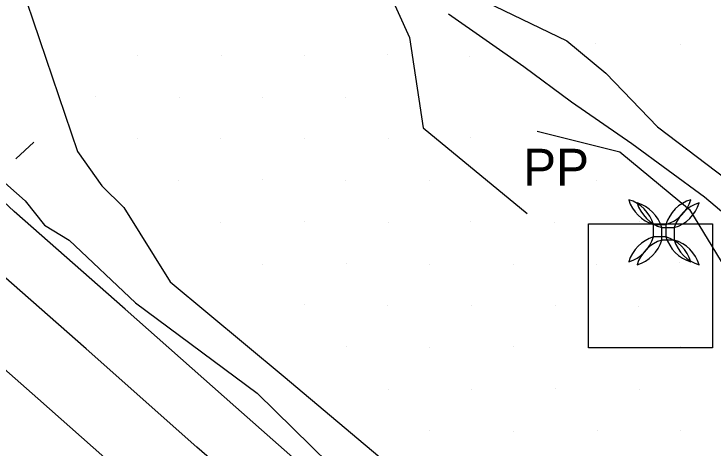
# Model space of a CAD drawing. Extents: x 1602514 to 1609837, y 863887 to 871157.
# Drawn here: x 1605875.4 to 1605993.7, y 866798.1 to 866871.6 of the extents above; entities that cross this region are included whole.
import ezdxf

# ---------------------------------------------------------------- set-up
doc = ezdxf.new("R2010")
doc.units = 0
for name, color, linetype in [('Photo-Anchor', 7, 'Continuous'), ('Survey-Centerline', 7, 'Continuous'), ('Survey-Edge of pavement', 7, 'Continuous'), ('Survey-Flow line', 7, 'Continuous'), ('Survey-Ridge Lines', 7, 'Continuous'), ('Survey-Shoulders', 7, 'Continuous'), ('Survey-Signs', 7, 'Continuous'), ('Survey-Spot dirt', 7, 'Continuous'), ('Utility-Pole', 7, 'Continuous')]:
    doc.layers.add(name, color=color, linetype=linetype)

msp = doc.modelspace()

# ---------------------------------------------------------------- linework, layer by layer
at = {"layer": 'Photo-Anchor'}
for points in [[(1605983.65, 866835.9), (1605985.75, 866835.9), (1605985.75, 866833.8), (1605983.65, 866833.8)], [(1605983.65, 866835.9), (1605985.75, 866835.9), (1605985.75, 866833.8), (1605983.65, 866833.8)], [(1605985.06, 866835.38), (1605987.16, 866835.38), (1605987.16, 866833.28), (1605985.06, 866833.28)], [(1605985.06, 866835.38), (1605987.16, 866835.38), (1605987.16, 866833.28), (1605985.06, 866833.28)]]:
    msp.add_lwpolyline(points, close=True, dxfattribs=at)
for centre, radius, start, end in [((1605977.65, 866834.1), 6.27, 16.7236, 73.2821), ((1605985.47, 866841.92), 6.29, 196.8106, 253.1951), ((1605977.65, 866834.1), 6.27, 16.7236, 73.2821), ((1605985.47, 866841.92), 6.29, 196.8106, 253.1951), ((1605991.76, 866834.1), 6.27, 106.7179, 163.2764), ((1605983.93, 866841.92), 6.29, 286.8049, 343.1894), ((1605991.76, 866834.1), 6.27, 106.7179, 163.2764), ((1605983.93, 866841.92), 6.29, 286.8049, 343.1894), ((1605979.06, 866833.58), 6.27, 16.7236, 73.2821), ((1605986.88, 866841.4), 6.29, 196.8106, 253.1951), ((1605979.06, 866833.58), 6.27, 16.7236, 73.2821), ((1605986.88, 866841.4), 6.29, 196.8106, 253.1951), ((1605993.17, 866833.58), 6.27, 106.7179, 163.2764), ((1605985.34, 866841.4), 6.29, 286.8049, 343.1894), ((1605993.17, 866833.58), 6.27, 106.7179, 163.2764), ((1605985.34, 866841.4), 6.29, 286.8049, 343.1894), ((1605977.65, 866835.61), 6.27, 286.7179, 343.2764), ((1605985.47, 866827.78), 6.29, 106.8049, 163.1894), ((1605977.65, 866835.61), 6.27, 286.7179, 343.2764), ((1605985.47, 866827.78), 6.29, 106.8049, 163.1894), ((1605979.06, 866835.08), 6.27, 286.7179, 343.2764), ((1605986.88, 866827.26), 6.29, 106.8049, 163.1894), ((1605979.06, 866835.08), 6.27, 286.7179, 343.2764), ((1605986.88, 866827.26), 6.29, 106.8049, 163.1894), ((1605991.76, 866835.61), 6.27, 196.7236, 253.2821), ((1605983.93, 866827.78), 6.29, 16.8106, 73.1951), ((1605991.76, 866835.61), 6.27, 196.7236, 253.2821), ((1605983.93, 866827.78), 6.29, 16.8106, 73.1951), ((1605993.17, 866835.08), 6.27, 196.7236, 253.2821), ((1605985.34, 866827.26), 6.29, 16.8106, 73.1951), ((1605993.17, 866835.08), 6.27, 196.7236, 253.2821), ((1605985.34, 866827.26), 6.29, 16.8106, 73.1951)]:
    msp.add_arc(centre, radius, start, end, dxfattribs=at)
at = {"layer": 'Survey-Centerline'}
msp.add_lwpolyline([(1606230.94, 866538.31), (1606209.7, 866551.54), (1606188.9, 866565.41), (1606168.34, 866579.63), (1606147.65, 866593.67), (1606127.01, 866607.78), (1606106.55, 866622.14), (1606086.32, 866636.84), (1606068.39, 866650.14), (1606048.41, 866665.17), (1606028.71, 866680.56), (1606009.12, 866696.1), (1605989.76, 866711.91), (1605970.47, 866727.82), (1605951.38, 866743.98), (1605932.35, 866760.21), (1605913.31, 866776.44), (1605898.17, 866789.83), (1605879.46, 866806.46), (1605860.65, 866822.97)], dxfattribs=at)
msp.add_lwpolyline([(1606230.94, 866538.31), (1606209.7, 866551.54), (1606188.9, 866565.41), (1606168.34, 866579.63), (1606147.65, 866593.67), (1606127.01, 866607.78), (1606106.55, 866622.14), (1606086.32, 866636.84), (1606068.39, 866650.14), (1606048.41, 866665.17), (1606028.71, 866680.56), (1606009.12, 866696.1), (1605989.76, 866711.91), (1605970.47, 866727.82), (1605951.38, 866743.98), (1605932.35, 866760.21), (1605913.31, 866776.44), (1605898.17, 866789.83), (1605879.46, 866806.46), (1605860.65, 866822.97)], dxfattribs=at)
at = {"layer": 'Survey-Edge of pavement'}
msp.add_lwpolyline([(1606257.34, 866535.35), (1606237.59, 866547.92), (1606216.41, 866561.24), (1606195.69, 866575.24), (1606174.88, 866589.1), (1606154.2, 866603.14), (1606133.72, 866617.47), (1606113.37, 866632.01), (1606093.02, 866646.53), (1606075.69, 866659.39), (1606055.71, 866674.42), (1606036.11, 866689.93), (1606016.52, 866705.47), (1605997.16, 866721.29), (1605977.87, 866737.19), (1605958.78, 866753.36), (1605939.75, 866769.59), (1605920.71, 866785.82), (1605906.37, 866798.23), (1605887.65, 866814.84), (1605868.84, 866831.36)], dxfattribs=at)
msp.add_lwpolyline([(1606257.34, 866535.35), (1606237.59, 866547.92), (1606216.41, 866561.24), (1606195.69, 866575.24), (1606174.88, 866589.1), (1606154.2, 866603.14), (1606133.72, 866617.47), (1606113.37, 866632.01), (1606093.02, 866646.53), (1606075.69, 866659.39), (1606055.71, 866674.42), (1606036.11, 866689.93), (1606016.52, 866705.47), (1605997.16, 866721.29), (1605977.87, 866737.19), (1605958.78, 866753.36), (1605939.75, 866769.59), (1605920.71, 866785.82), (1605906.37, 866798.23), (1605887.65, 866814.84), (1605868.84, 866831.36)], dxfattribs=at)
at = {"layer": 'Survey-Flow line'}
msp.add_lwpolyline([(1606030.45, 866728.7), (1606035.04, 866739.52), (1606033.98, 866754.51), (1606030.05, 866773.08), (1606024.85, 866791.04), (1606018.29, 866812.07), (1606009.36, 866820.74), (1606007.98, 866824.09), (1606006.3, 866827.5), (1606001.7, 866832.58), (1605992.27, 866840.54), (1605979.97, 866849.54), (1605969.76, 866856.62), (1605961.7, 866862.59), (1605948.93, 866871.5)], dxfattribs=at)
msp.add_lwpolyline([(1606030.45, 866728.7), (1606035.04, 866739.52), (1606033.98, 866754.51), (1606030.05, 866773.08), (1606024.85, 866791.04), (1606018.29, 866812.07), (1606009.36, 866820.74), (1606007.98, 866824.09), (1606006.3, 866827.5), (1606001.7, 866832.58), (1605992.27, 866840.54), (1605979.97, 866849.54), (1605969.76, 866856.62), (1605961.7, 866862.59), (1605948.93, 866871.5)], dxfattribs=at)
at = {"layer": 'Survey-Ridge Lines'}
for points in [[(1605717.72, 867098.59), (1605728.88, 867085.17), (1605745.4, 867059.86), (1605767.63, 867037.82), (1605792.25, 867011.68), (1605817.96, 866986.88), (1605824.65, 866981.38), (1605830.09, 866975.09), (1605834, 866969.61), (1605845.4, 866960.25), (1605862.12, 866943.54), (1605873.66, 866931.56), (1605889.47, 866914.73), (1605907.68, 866900.68), (1605923.23, 866883.18), (1605938.78, 866875.46), (1605942.37, 866867.59), (1605944.68, 866852.25), (1605962.24, 866837.75)], [(1605717.72, 867098.59), (1605728.88, 867085.17), (1605745.4, 867059.86), (1605767.63, 867037.82), (1605792.25, 867011.68), (1605817.96, 866986.88), (1605824.65, 866981.38), (1605830.09, 866975.09), (1605834, 866969.61), (1605845.4, 866960.25), (1605862.12, 866943.54), (1605873.66, 866931.56), (1605889.47, 866914.73), (1605907.68, 866900.68), (1605923.23, 866883.18), (1605938.78, 866875.46), (1605942.37, 866867.59), (1605944.68, 866852.25), (1605962.24, 866837.75)], [(1605818.63, 866975.54), (1605823.32, 866967.9), (1605825.51, 866961.77), (1605840.26, 866955.79), (1605850.81, 866933.34), (1605862.85, 866922.95), (1605867.04, 866911.76), (1605868.64, 866897.22), (1605877.58, 866873.57), (1605886.18, 866848.24), (1605890.31, 866842.46), (1605894.02, 866838.78), (1605901.86, 866826.21), (1605920.99, 866810.31), (1605944.09, 866790.84), (1605952.92, 866781.95), (1605963.14, 866774.35), (1605981.91, 866758.56), (1605996.42, 866746.17), (1606011.08, 866735.4), (1606019.62, 866726.59)], [(1605818.63, 866975.54), (1605823.32, 866967.9), (1605825.51, 866961.77), (1605840.26, 866955.79), (1605850.81, 866933.34), (1605862.85, 866922.95), (1605867.04, 866911.76), (1605868.64, 866897.22), (1605877.58, 866873.57), (1605886.18, 866848.24), (1605890.31, 866842.46), (1605894.02, 866838.78), (1605901.86, 866826.21), (1605920.99, 866810.31), (1605944.09, 866790.84), (1605952.92, 866781.95), (1605963.14, 866774.35), (1605981.91, 866758.56), (1605996.42, 866746.17), (1606011.08, 866735.4), (1606019.62, 866726.59)], [(1605953.74, 866874.37), (1605969, 866867.03), (1605975.56, 866861.52), (1605984.3, 866852.42), (1605995.98, 866843.57), (1606006.35, 866835.95), (1606009.43, 866829.91), (1606011.53, 866826.73), (1606013.89, 866823.86), (1606021.83, 866814.5), (1606028.79, 866794.02), (1606036.09, 866777.91), (1606043.9, 866762.79), (1606051.22, 866753.1), (1606062.78, 866738.13), (1606074.33, 866723.57), (1606086.05, 866713.32), (1606108.2, 866695.93), (1606134.29, 866676.42), (1606164.35, 866658.9)], [(1605953.74, 866874.37), (1605969, 866867.03), (1605975.56, 866861.52), (1605984.3, 866852.42), (1605995.98, 866843.57), (1606006.35, 866835.95), (1606009.43, 866829.91), (1606011.53, 866826.73), (1606013.89, 866823.86), (1606021.83, 866814.5), (1606028.79, 866794.02), (1606036.09, 866777.91), (1606043.9, 866762.79), (1606051.22, 866753.1), (1606062.78, 866738.13), (1606074.33, 866723.57), (1606086.05, 866713.32), (1606108.2, 866695.93), (1606134.29, 866676.42), (1606164.35, 866658.9)], [(1605858.57, 866856.44), (1605877.33, 866839.9), (1605880.57, 866835.82), (1605884.73, 866833.25), (1605895.96, 866822.63), (1605916.57, 866807.37), (1605937.93, 866786.38), (1605947.21, 866778.03), (1605957.06, 866770.19), (1605975.74, 866753.89), (1605991.32, 866742.08), (1606004.55, 866729.94), (1606014.68, 866722.44), (1606033.11, 866707.78), (1606060.04, 866687.04), (1606083.53, 866668.99), (1606110.22, 866648.93), (1606140.52, 866627.15), (1606161.02, 866612.69), (1606181.56, 866598.49), (1606202.54, 866584.96), (1606223.53, 866571.41), (1606245.26, 866559.02), (1606279.36, 866535.2)], [(1605858.57, 866856.44), (1605877.33, 866839.9), (1605880.57, 866835.82), (1605884.73, 866833.25), (1605895.96, 866822.63), (1605916.57, 866807.37), (1605937.93, 866786.38), (1605947.21, 866778.03), (1605957.06, 866770.19), (1605975.74, 866753.89), (1605991.32, 866742.08), (1606004.55, 866729.94), (1606014.68, 866722.44), (1606033.11, 866707.78), (1606060.04, 866687.04), (1606083.53, 866668.99), (1606110.22, 866648.93), (1606140.52, 866627.15), (1606161.02, 866612.69), (1606181.56, 866598.49), (1606202.54, 866584.96), (1606223.53, 866571.41), (1606245.26, 866559.02), (1606279.36, 866535.2)], [(1605963.93, 866851.69), (1605977.97, 866848.21), (1605989.71, 866838.45), (1605995.86, 866828.35), (1606000.05, 866822.67), (1606002.02, 866819.65), (1606002.74, 866816.19), (1606012.09, 866807.83), (1606016.81, 866784.96), (1606022.74, 866767.23), (1606026.82, 866748.53), (1606023.16, 866729.55)], [(1605963.93, 866851.69), (1605977.97, 866848.21), (1605989.71, 866838.45), (1605995.86, 866828.35), (1606000.05, 866822.67), (1606002.02, 866819.65), (1606002.74, 866816.19), (1606012.09, 866807.83), (1606016.81, 866784.96), (1606022.74, 866767.23), (1606026.82, 866748.53), (1606023.16, 866729.55)]]:
    msp.add_lwpolyline(points, dxfattribs=at)
at = {"layer": 'Survey-Shoulders'}
msp.add_lwpolyline([(1606283.82, 866530.22), (1606262.45, 866543.21), (1606242.85, 866555.53), (1606221.84, 866569.11), (1606200.99, 866582.9), (1606180.26, 866596.87), (1606159.57, 866610.91), (1606139.07, 866625.22), (1606118.77, 866639.81), (1606098.49, 866654.43), (1606081.64, 866666.93), (1606061.66, 866681.96), (1606041.96, 866697.35), (1606022.38, 866712.89), (1606002.92, 866728.59), (1605983.77, 866744.67), (1605964.69, 866760.84), (1605945.45, 866776.82), (1605926.42, 866793.05), (1605912.95, 866804.96), (1605894.24, 866821.58), (1605875.43, 866838.1), (1605857.18, 866855.19)], dxfattribs=at)
msp.add_lwpolyline([(1606283.82, 866530.22), (1606262.45, 866543.21), (1606242.85, 866555.53), (1606221.84, 866569.11), (1606200.99, 866582.9), (1606180.26, 866596.87), (1606159.57, 866610.91), (1606139.07, 866625.22), (1606118.77, 866639.81), (1606098.49, 866654.43), (1606081.64, 866666.93), (1606061.66, 866681.96), (1606041.96, 866697.35), (1606022.38, 866712.89), (1606002.92, 866728.59), (1605983.77, 866744.67), (1605964.69, 866760.84), (1605945.45, 866776.82), (1605926.42, 866793.05), (1605912.95, 866804.96), (1605894.24, 866821.58), (1605875.43, 866838.1), (1605857.18, 866855.19)], dxfattribs=at)
at = {"layer": 'Survey-Signs'}
msp.add_line((1605875.71, 866847.03), (1605878.78, 866849.85), dxfattribs=at)
msp.add_line((1605875.71, 866847.03), (1605878.78, 866849.85), dxfattribs=at)
at = {"layer": 'Survey-Spot dirt'}
for p, q in [((1605973.88, 866866.58), (1605973.88, 866866.58)), ((1605973.88, 866866.58), (1605973.88, 866866.58)), ((1605988.15, 866866.44), (1605988.15, 866866.44)), ((1605988.15, 866866.44), (1605988.15, 866866.44)), ((1605896.28, 866864.59), (1605896.28, 866864.59)), ((1605896.28, 866864.59), (1605896.28, 866864.59)), ((1605910.47, 866864.55), (1605910.47, 866864.55)), ((1605910.47, 866864.55), (1605910.47, 866864.55)), ((1605924.6, 866864.56), (1605924.6, 866864.56)), ((1605924.6, 866864.56), (1605924.6, 866864.56)), ((1605938.64, 866864.64), (1605938.64, 866864.64)), ((1605938.64, 866864.64), (1605938.64, 866864.64)), ((1605952.55, 866864.38), (1605952.55, 866864.38)), ((1605952.55, 866864.38), (1605952.55, 866864.38)), ((1605889.24, 866857.5), (1605889.24, 866857.5)), ((1605889.24, 866857.5), (1605889.24, 866857.5)), ((1605903.41, 866857.34), (1605903.41, 866857.34)), ((1605903.41, 866857.34), (1605903.41, 866857.34)), ((1605917.52, 866857.47), (1605917.52, 866857.47)), ((1605917.52, 866857.47), (1605917.52, 866857.47)), ((1605931.6, 866857.37), (1605931.6, 866857.37)), ((1605931.6, 866857.37), (1605931.6, 866857.37)), ((1605896.24, 866850.52), (1605896.24, 866850.52)), ((1605896.24, 866850.52), (1605896.24, 866850.52)), ((1605910.4, 866850.49), (1605910.4, 866850.49)), ((1605910.4, 866850.49), (1605910.4, 866850.49)), ((1605924.54, 866850.51), (1605924.54, 866850.51)), ((1605924.54, 866850.51), (1605924.54, 866850.51)), ((1605938.73, 866850.48), (1605938.73, 866850.48)), ((1605938.73, 866850.48), (1605938.73, 866850.48)), ((1605952.72, 866850.6), (1605952.72, 866850.6)), ((1605952.72, 866850.6), (1605952.72, 866850.6)), ((1605903.34, 866843.39), (1605903.34, 866843.39)), ((1605903.34, 866843.39), (1605903.34, 866843.39)), ((1605917.45, 866843.46), (1605917.45, 866843.46)), ((1605917.45, 866843.46), (1605917.45, 866843.46)), ((1605931.6, 866843.36), (1605931.6, 866843.36)), ((1605931.6, 866843.36), (1605931.6, 866843.36)), ((1605945.76, 866843.41), (1605945.76, 866843.41)), ((1605945.76, 866843.41), (1605945.76, 866843.41)), ((1605974.05, 866843.42), (1605974.05, 866843.42)), ((1605974.05, 866843.42), (1605974.05, 866843.42)), ((1605910.45, 866836.29), (1605910.45, 866836.29)), ((1605910.45, 866836.29), (1605910.45, 866836.29)), ((1605924.52, 866836.38), (1605924.52, 866836.38)), ((1605924.52, 866836.38), (1605924.52, 866836.38)), ((1605938.79, 866836.25), (1605938.79, 866836.25)), ((1605938.79, 866836.25), (1605938.79, 866836.25)), ((1605952.73, 866836.37), (1605952.73, 866836.37)), ((1605952.73, 866836.37), (1605952.73, 866836.37)), ((1605966.91, 866836.33), (1605966.91, 866836.33)), ((1605966.91, 866836.33), (1605966.91, 866836.33)), ((1605981.27, 866836.35), (1605981.27, 866836.35)), ((1605981.27, 866836.35), (1605981.27, 866836.35)), ((1605988.12, 866829.55), (1605988.12, 866829.55)), ((1605988.12, 866829.55), (1605988.12, 866829.55)), ((1605917.55, 866829.2), (1605917.55, 866829.2)), ((1605917.55, 866829.2), (1605917.55, 866829.2)), ((1605931.62, 866829.26), (1605931.62, 866829.26)), ((1605931.62, 866829.26), (1605931.62, 866829.26)), ((1605945.82, 866829.2), (1605945.82, 866829.2)), ((1605945.82, 866829.2), (1605945.82, 866829.2)), ((1605959.97, 866829.21), (1605959.97, 866829.21)), ((1605959.97, 866829.21), (1605959.97, 866829.21)), ((1605973.96, 866829.17), (1605973.96, 866829.17)), ((1605973.96, 866829.17), (1605973.96, 866829.17)), ((1605924.59, 866822.31), (1605924.59, 866822.31)), ((1605924.59, 866822.31), (1605924.59, 866822.31)), ((1605938.67, 866822.19), (1605938.67, 866822.19)), ((1605938.67, 866822.19), (1605938.67, 866822.19)), ((1605952.9, 866822.17), (1605952.9, 866822.17)), ((1605952.9, 866822.17), (1605952.9, 866822.17)), ((1605967.04, 866822.15), (1605967.04, 866822.15)), ((1605967.04, 866822.15), (1605967.04, 866822.15)), ((1605981.16, 866822.06), (1605981.16, 866822.06)), ((1605981.16, 866822.06), (1605981.16, 866822.06)), ((1605931.69, 866815.18), (1605931.69, 866815.18)), ((1605931.69, 866815.18), (1605931.69, 866815.18)), ((1605959.91, 866815.2), (1605959.91, 866815.2)), ((1605959.91, 866815.2), (1605959.91, 866815.2)), ((1605988.15, 866815.17), (1605988.15, 866815.17)), ((1605988.15, 866815.17), (1605988.15, 866815.17)), ((1605945.81, 866815.13), (1605945.81, 866815.13)), ((1605945.81, 866815.13), (1605945.81, 866815.13)), ((1605974.14, 866815.11), (1605974.14, 866815.11)), ((1605974.14, 866815.11), (1605974.14, 866815.11)), ((1605967.02, 866808.09), (1605967.02, 866808.09)), ((1605967.02, 866808.09), (1605967.02, 866808.09)), ((1605938.82, 866808.05), (1605938.82, 866808.05)), ((1605938.82, 866808.05), (1605938.82, 866808.05)), ((1605952.85, 866808.04), (1605952.85, 866808.04)), ((1605952.85, 866808.04), (1605952.85, 866808.04)), ((1605981.24, 866807.93), (1605981.24, 866807.93)), ((1605981.24, 866807.93), (1605981.24, 866807.93)), ((1605945.81, 866801.06), (1605945.81, 866801.06)), ((1605945.81, 866801.06), (1605945.81, 866801.06)), ((1605974.1, 866801.02), (1605974.1, 866801.02)), ((1605974.1, 866801.02), (1605974.1, 866801.02)), ((1605988.14, 866801), (1605988.14, 866801)), ((1605988.14, 866801), (1605988.14, 866801)), ((1605959.92, 866800.91), (1605959.92, 866800.91)), ((1605959.92, 866800.91), (1605959.92, 866800.91))]:
    msp.add_line(p, q, dxfattribs=at)
at = {"layer": 'Utility-Pole'}
msp.add_lwpolyline([(1605972.64, 866836.01), (1605993.64, 866836.01), (1605993.64, 866815.01), (1605972.64, 866815.01)], close=True, dxfattribs=at)
msp.add_lwpolyline([(1605972.64, 866836.01), (1605993.64, 866836.01), (1605993.64, 866815.01), (1605972.64, 866815.01)], close=True, dxfattribs=at)

# ---------------------------------------------------------------- texts
msp.add_text('PP', height=6.251, dxfattribs=at).set_placement((1605961.58, 866842.48))
msp.add_text('PP', height=6.251, dxfattribs=at).set_placement((1605961.58, 866842.48))

doc.saveas('drawing.dxf')
